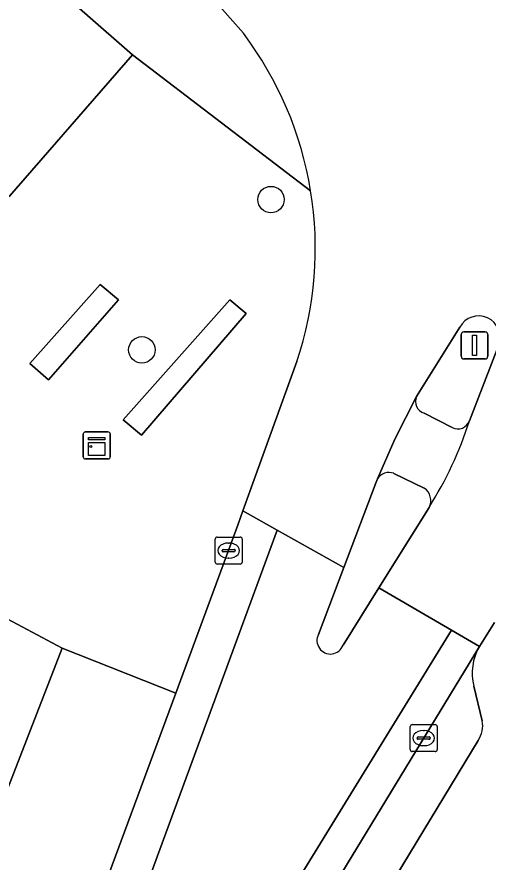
# Model space of a CAD drawing. Extents: x 159817 to 160765, y 380688 to 381638.
# Drawn here: x 160203.48 to 160220.92, y 381534.53 to 381565.8 of the extents above; entities that cross this region are included whole.
import ezdxf

# ---------------------------------------------------------------- set-up
doc = ezdxf.new("R2010")
doc.units = 0
for name, color, linetype in [('IMGEO_Boom', 7, 'Continuous'), ('IMGEO_Groenvoorziening', 7, 'Continuous'), ('IMGEO_Haag', 7, 'Continuous'), ('IMGEO_Kast', 7, 'Continuous'), ('IMGEO_Kolk', 7, 'Continuous'), ('IMGEO_Lichtmast', 7, 'Continuous'), ('IMGEO_Pand', 7, 'Continuous'), ('IMGEO_Parkeervlak_open', 7, 'Continuous'), ('IMGEO_Rijbaan_lokaal_gesloten', 7, 'Continuous'), ('IMGEO_Rijbaan_lokaal_open', 7, 'Continuous'), ('IMGEO_Verkeerseiland_open', 7, 'Continuous'), ('IMGEO_Voetpad_open', 7, 'Continuous')]:
    doc.layers.add(name, color=color, linetype=linetype)

msp = doc.modelspace()

# ---------------------------------------------------------------- linework, layer by layer
at = {"layer": 'IMGEO_Boom'}
for centre in [(160212.889, 381559.04), (160208.11, 381553.48)]:
    msp.add_circle(centre, 0.489, dxfattribs=at)
at = {"layer": 'IMGEO_Groenvoorziening'}
for points in [[(160207.241, 381555.332), (160206.56, 381555.892), (160203.969, 381552.971), (160204.657, 381552.371)], [(160211.969, 381554.83), (160211.37, 381555.331), (160207.416, 381550.892), (160208.094, 381550.322)]]:
    msp.add_lwpolyline(points, close=True, dxfattribs=at)
at = {"layer": 'IMGEO_Haag'}
for points in [[(160207.241, 381555.332), (160206.56, 381555.892), (160203.969, 381552.971), (160204.657, 381552.371)], [(160207.416, 381550.892), (160208.094, 381550.322), (160211.969, 381554.83), (160211.37, 381555.331)]]:
    msp.add_lwpolyline(points, close=True, dxfattribs=at)
at = {"layer": 'IMGEO_Kast'}
for p, q in [((160205.938, 381549.518), (160205.938, 381550.359)), ((160205.938, 381550.359), (160205.938, 381549.518)), ((160206.013, 381550.443), (160206.854, 381550.443)), ((160206.854, 381550.443), (160206.013, 381550.443)), ((160206.938, 381550.368), (160206.938, 381549.527)), ((160206.938, 381549.527), (160206.938, 381550.368)), ((160206.863, 381549.443), (160206.022, 381549.443)), ((160206.022, 381549.443), (160206.863, 381549.443))]:
    msp.add_line(p, q, dxfattribs=at)
for points in [[(160206.133, 381550.233), (160206.733, 381550.233), (160206.733, 381550.148), (160206.133, 381550.148), (160206.133, 381550.233)], [(160206.133, 381550.058), (160206.733, 381550.058), (160206.733, 381549.569), (160206.133, 381549.569), (160206.133, 381550.058)]]:
    msp.add_lwpolyline(points, dxfattribs=at)
msp.add_circle((160206.217, 381549.907), 0.0377, dxfattribs=at)
for centre, start, end in [((160206.016, 381550.365), 92.4484, 184.2845), ((160206.016, 381550.365), 92.4484, 184.2845), ((160206.86, 381550.365), 2.4484, 94.2845), ((160206.86, 381550.365), 2.4484, 94.2845), ((160206.016, 381549.521), 182.4484, 274.2845), ((160206.016, 381549.521), 182.4484, 274.2845), ((160206.86, 381549.521), 272.4484, 4.2845), ((160206.86, 381549.521), 272.4484, 4.2845)]:
    msp.add_arc(centre, 0.0779, start, end, dxfattribs=at)
at = {"layer": 'IMGEO_Kolk'}
for p, q in [((160210.822, 381545.629), (160210.822, 381546.481)), ((160210.897, 381546.555), (160211.749, 381546.555)), ((160211.31, 381546.335), (160211.335, 381546.335)), ((160211.823, 381546.481), (160211.823, 381545.629)), ((160211.081, 381546.049), (160211.081, 381546.061)), ((160211.519, 381546.012), (160211.121, 381546.012)), ((160211.124, 381546.098), (160211.522, 381546.098)), ((160211.565, 381546.061), (160211.565, 381546.049)), ((160211.333, 381545.775), (160211.308, 381545.775)), ((160211.749, 381545.555), (160210.897, 381545.555)), ((160218.04, 381538.692), (160218.04, 381539.544)), ((160218.115, 381539.618), (160218.967, 381539.618)), ((160218.528, 381539.398), (160218.553, 381539.398)), ((160219.041, 381539.544), (160219.041, 381538.692)), ((160218.299, 381539.112), (160218.299, 381539.124)), ((160218.342, 381539.161), (160218.74, 381539.161)), ((160218.783, 381539.124), (160218.783, 381539.112)), ((160218.737, 381539.075), (160218.339, 381539.075)), ((160218.551, 381538.838), (160218.526, 381538.838)), ((160218.967, 381538.618), (160218.115, 381538.618))]:
    msp.add_line(p, q, dxfattribs=at)
for points in [[(160210.822, 381545.629), (160210.822, 381546.481)], [(160210.897, 381546.555), (160211.749, 381546.555)], [(160211.823, 381546.481), (160211.823, 381545.629)], [(160211.749, 381545.555), (160210.897, 381545.555)], [(160218.04, 381538.692), (160218.04, 381539.544)], [(160218.115, 381539.618), (160218.967, 381539.618)], [(160219.041, 381539.544), (160219.041, 381538.692)], [(160218.967, 381538.618), (160218.115, 381538.618)]]:
    msp.add_lwpolyline(points, dxfattribs=at)
for centre, radius, start, end in [((160210.899, 381546.479), 0.0765, 91.552, 178.448), ((160210.899, 381546.479), 0.0765, 91.552, 178.448), ((160211.747, 381546.479), 0.0765, 1.552, 88.448), ((160211.747, 381546.479), 0.0765, 1.552, 88.448), ((160211.121, 381546.058), 0.0403, 85.8775, 175.7526), ((160211.118, 381546.048), 0.0366, 178.938, 274.7102), ((160211.522, 381546.055), 0.043, 264.8664, 352.4533), ((160211.526, 381546.06), 0.0386, 1.7309, 96.639), ((160210.899, 381545.631), 0.0765, 181.552, 268.448), ((160210.899, 381545.631), 0.0765, 181.552, 268.448), ((160211.747, 381545.631), 0.0765, 271.552, 358.448), ((160211.747, 381545.631), 0.0765, 271.552, 358.448), ((160218.117, 381539.542), 0.0765, 91.552, 178.448), ((160218.117, 381539.542), 0.0765, 91.552, 178.448), ((160218.965, 381539.542), 0.0765, 1.552, 88.448), ((160218.965, 381539.542), 0.0765, 1.552, 88.448), ((160218.339, 381539.121), 0.0403, 85.8775, 175.7526), ((160218.336, 381539.111), 0.0366, 178.938, 274.7102), ((160218.74, 381539.118), 0.043, 264.8664, 352.4533), ((160218.744, 381539.123), 0.0386, 1.7309, 96.639), ((160218.117, 381538.694), 0.0765, 181.552, 268.448), ((160218.117, 381538.694), 0.0765, 181.552, 268.448), ((160218.965, 381538.694), 0.0765, 271.552, 358.448), ((160218.965, 381538.694), 0.0765, 271.552, 358.448)]:
    msp.add_arc(centre, radius, start, end, dxfattribs=at)
for centre, major_axis, ratio, start_param, end_param in [((160211.309, 381546.055), (-0.387, 0.002), 0.722429, 4.712389, 7.853982), ((160211.334, 381546.055), (-0.39, 0.002), 0.717154, 1.570796, 4.712389), ((160218.527, 381539.118), (-0.387, 0.002), 0.722429, 4.712389, 7.853982), ((160218.552, 381539.118), (-0.39, 0.002), 0.717154, 1.570796, 4.712389)]:
    msp.add_ellipse(centre, major_axis=major_axis, ratio=ratio, start_param=start_param, end_param=end_param, dxfattribs=at)
at = {"layer": 'IMGEO_Lichtmast'}
for p, q in [((160220.026, 381554.143), (160220.816, 381554.143)), ((160220.816, 381554.143), (160220.026, 381554.143)), ((160219.926, 381553.243), (160219.926, 381554.043)), ((160219.926, 381554.043), (160219.926, 381553.243)), ((160220.916, 381554.043), (160220.916, 381553.243)), ((160220.916, 381553.243), (160220.916, 381554.043)), ((160220.816, 381553.143), (160220.026, 381553.143)), ((160220.026, 381553.143), (160220.816, 381553.143))]:
    msp.add_line(p, q, dxfattribs=at)
msp.add_lwpolyline([(160220.346, 381554.018), (160220.496, 381554.018), (160220.496, 381553.268), (160220.346, 381553.268), (160220.346, 381554.018)], dxfattribs=at)
for centre, start, end in [((160220.026, 381554.043), 90, 180), ((160220.026, 381554.043), 90, 180), ((160220.816, 381554.043), 0, 90), ((160220.816, 381554.043), 360, 90), ((160220.026, 381553.243), 180, 270), ((160220.026, 381553.243), 180, 270), ((160220.816, 381553.243), 270, 0), ((160220.816, 381553.243), 270, 0)]:
    msp.add_arc(centre, 0.1, start, end, dxfattribs=at)
at = {"layer": 'IMGEO_Pand'}
msp.add_lwpolyline([(160191.185, 381578.878), (160190.081, 381577.614), (160180.244, 381566.075), (160183.364, 381563.296), (160190.194, 381556.281), (160193.592, 381552.79), (160193.681, 381552.698), (160195.292, 381551.043), (160200.032, 381555.902), (160202.688, 381558.942), (160202.868, 381558.784), (160203.205, 381559.17), (160207.767, 381564.391)], close=True, dxfattribs=at)
at = {"layer": 'IMGEO_Parkeervlak_open'}
for points in [[(160220.6, 381542.502), (160212.422, 381529.07)], [(160220.71, 381539.758), (160220.394, 381541.038)], [(160214.731, 381529.427), (160220.561, 381539.033)]]:
    msp.add_lwpolyline(points, dxfattribs=at)
for centre, radius, start, end in [((160222.299, 381541.516), 1.964, 149.8854, 194.0956), ((160219.695, 381539.589), 1.029, 327.3127, 9.4601)]:
    msp.add_arc(centre, radius, start, end, dxfattribs=at)
at = {"layer": 'IMGEO_Rijbaan_lokaal_gesloten'}
for points in [[(160217.425, 381566.365), (160216.557, 381567.21), (160213.885, 381569.814), (160210.651, 381573.365), (160209.315, 381571.088), (160208.255, 381569.281), (160211.868, 381565.19)], [(160213.846, 381553.051), (160211.849, 381547.522), (160213.112, 381546.814), (160215.583, 381545.428), (160216.779, 381548.586), (160216.831, 381548.707), (160217.47, 381550.174), (160218.276, 381551.754), (160219.875, 381554.32)], [(160221.318, 381553.665), (160220.235, 381550.849)], [(160218.74, 381547.654), (160216.88, 381544.674), (160219.567, 381543.105), (160220.6, 381542.502), (160221.158, 381543.391)], [(160214.646, 381542.956), (160215.583, 381545.428), (160213.112, 381546.814), (160207.351, 381531.14), (160204.894, 381524.689), (160200.114, 381514.925), (160195.057, 381504.19), (160198.355, 381502.582), (160207.047, 381521.179), (160210.249, 381527.541), (160213.934, 381533.948), (160219.567, 381543.105), (160216.88, 381544.674), (160215.554, 381542.551)], [(160212.422, 381529.07), (160220.6, 381542.502), (160219.567, 381543.105), (160213.934, 381533.948), (160210.249, 381527.541), (160207.047, 381521.179), (160198.355, 381502.582), (160199.46, 381502.043), (160209.036, 381522.424)]]:
    msp.add_lwpolyline(points, dxfattribs=at)
msp.add_lwpolyline([(160207.351, 381531.14), (160213.112, 381546.814), (160211.849, 381547.522), (160211.678, 381547.027), (160209.364, 381540.783), (160206.883, 381534.087), (160206.616, 381533.476), (160204.23, 381527.193), (160203.524, 381525.464), (160203.444, 381525.268), (160198.669, 381515.096), (160197.176, 381511.876), (160193.743, 381504.831), (160195.057, 381504.19), (160200.114, 381514.925), (160204.894, 381524.689)], close=True, dxfattribs=at)
for centre, radius, start, end in [((160201.326, 381557.241), 13.203, 9.2571, 37.0166), ((160201.333, 381557.241), 13.196, 341.4854, 9.2608), ((160220.572, 381553.94), 0.794, 339.7777, 151.3942), ((160206.864, 381555.158), 14.048, 327.7117, 342.1368), ((160215.088, 381542.727), 0.498, 152.5835, 339.3394)]:
    msp.add_arc(centre, radius, start, end, dxfattribs=at)
at = {"layer": 'IMGEO_Rijbaan_lokaal_open'}
msp.add_lwpolyline([(160202.654, 381536.022), (160205.159, 381542.446), (160195.89, 381547.38)], dxfattribs=at)
at = {"layer": 'IMGEO_Verkeerseiland_open'}
for points in [[(160219.875, 381554.32), (160218.276, 381551.754)], [(160220.235, 381550.849), (160221.318, 381553.665)], [(160218.555, 381551.141), (160219.6, 381550.608)], [(160218.56, 381548.365), (160217.435, 381548.912)], [(160216.831, 381548.707), (160216.779, 381548.586), (160215.583, 381545.428), (160214.646, 381542.956)], [(160215.554, 381542.551), (160216.88, 381544.674), (160218.74, 381547.654)]]:
    msp.add_lwpolyline(points, dxfattribs=at)
for centre, radius, start, end in [((160220.572, 381553.94), 0.794, 339.7777, 151.3942), ((160218.686, 381551.571), 0.449, 155.9007, 253.0435), ((160219.81, 381551.011), 0.454, 242.3986, 339.1677), ((160217.256, 381548.448), 0.498, 68.9047, 148.5902), ((160218.25, 381547.908), 0.552, 332.5969, 55.8167), ((160215.088, 381542.727), 0.498, 152.5835, 339.3394)]:
    msp.add_arc(centre, radius, start, end, dxfattribs=at)
at = {"layer": 'IMGEO_Voetpad_open'}
for points in [[(160146.108, 381615.075), (160149.755, 381612.592), (160151.001, 381611.744), (160173.487, 381592.106), (160180.733, 381585.778), (160190.081, 381577.614), (160191.185, 381578.878), (160207.767, 381564.391), (160214.357, 381559.365)], [(160211.868, 381565.19), (160208.255, 381569.281), (160207.244, 381570.426), (160206.55, 381571.137), (160205.904, 381571.731), (160205.144, 381572.475), (160201.046, 381576.027), (160187.633, 381587.603)], [(160214.357, 381559.365), (160207.767, 381564.391), (160203.205, 381559.17), (160202.868, 381558.784), (160202.688, 381558.942), (160200.032, 381555.902), (160195.292, 381551.043), (160193.681, 381552.698), (160193.592, 381552.79), (160192.285, 381551.593), (160191.821, 381551.168), (160191.898, 381551.088), (160193.881, 381549.011)], [(160195.89, 381547.38), (160205.159, 381542.446), (160209.364, 381540.783), (160211.678, 381547.027), (160211.849, 381547.522), (160213.846, 381553.051)], [(160218.276, 381551.754), (160217.47, 381550.174), (160216.831, 381548.707)], [(160219.6, 381550.608), (160218.555, 381551.141)], [(160217.435, 381548.912), (160218.56, 381548.365)], [(160221.158, 381543.391), (160220.6, 381542.502)], [(160206.616, 381533.476), (160206.883, 381534.087), (160209.364, 381540.783), (160205.159, 381542.446), (160202.654, 381536.022), (160198.877, 381526.275), (160195.893, 381520.505), (160195.088, 381518.813), (160193.368, 381515.165), (160192.336, 381512.972), (160179.181, 381485.02), (160177.812, 381482.109), (160175.558, 381477.316), (160172.308, 381470.473), (160163.19, 381450.85), (160161.614, 381447.576), (160160.509, 381445.278)], [(160220.394, 381541.038), (160220.71, 381539.758)], [(160220.561, 381539.033), (160214.731, 381529.427)]]:
    msp.add_lwpolyline(points, dxfattribs=at)
for points in [[(160203.969, 381552.971), (160206.56, 381555.892), (160207.241, 381555.332), (160204.657, 381552.371)], [(160211.37, 381555.331), (160211.969, 381554.83), (160208.094, 381550.322), (160207.416, 381550.892)]]:
    msp.add_lwpolyline(points, close=True, dxfattribs=at)
for centre, radius, start, end in [((160201.326, 381557.241), 13.203, 9.2571, 37.0166), ((160201.333, 381557.241), 13.196, 341.4854, 9.2608), ((160218.686, 381551.571), 0.449, 155.9007, 253.0435), ((160206.864, 381555.158), 14.048, 327.7117, 342.1368), ((160219.81, 381551.011), 0.454, 242.3986, 339.1677), ((160217.256, 381548.448), 0.498, 68.9047, 148.5902), ((160218.25, 381547.908), 0.552, 332.5969, 55.8167), ((160222.299, 381541.516), 1.964, 149.8854, 194.0956), ((160219.695, 381539.589), 1.029, 327.3127, 9.4601)]:
    msp.add_arc(centre, radius, start, end, dxfattribs=at)

doc.saveas('drawing.dxf')
